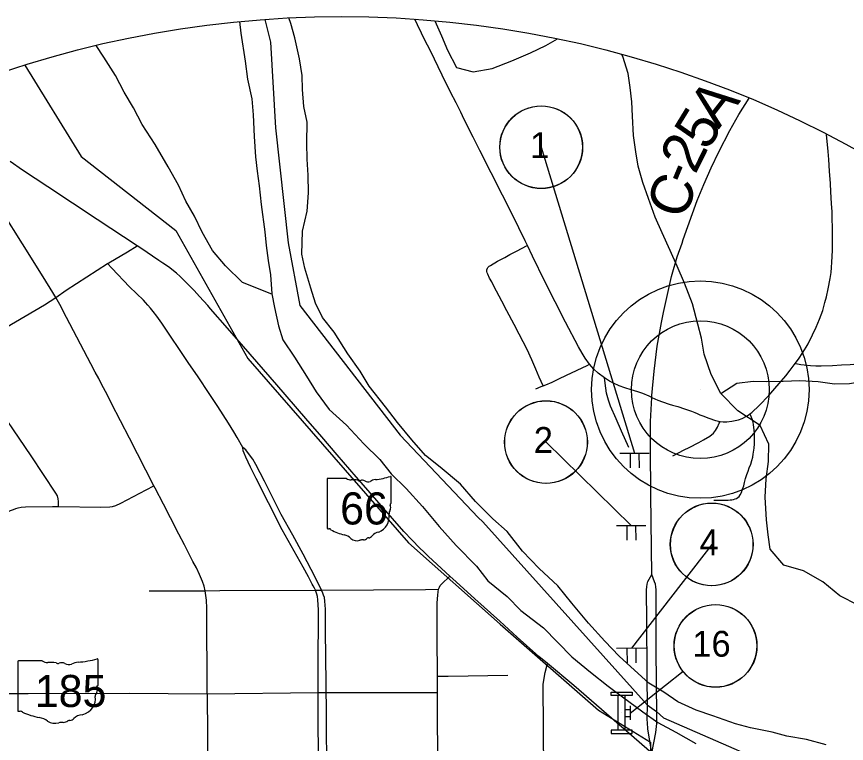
# Model space of a CAD drawing. Extents: x -87 to 2145, y -2128 to 440.
# Drawn here: x 479.1 to 569.1, y 167.1 to 245.9 of the extents above; entities that cross this region are included whole.
import ezdxf

# ---------------------------------------------------------------- set-up
doc = ezdxf.new("R2010")
doc.units = 0
for name, color, linetype in [('Default', 7, 'Continuous'), ('GM_X_City_Street', 7, 'Continuous'), ('GM_X_County_Road', 7, 'Continuous'), ('GM_X_County_Road_Text', 7, 'Continuous'), ('GM_X_Major_River', 7, 'Continuous'), ('GM_X_Minor_Lake', 7, 'Continuous'), ('GM_X_Minor_River', 7, 'Continuous'), ('GM_X_Rail_Line', 7, 'Continuous'), ('GM_X_State_Route', 7, 'Continuous'), ('GM_X_State_Shield', 7, 'Continuous'), ('GM_X_Township', 7, 'Continuous'), ('GM_X_Township_Road', 7, 'Continuous'), ('GM_X_Township_Text', 7, 'Continuous'), ('GM_X_Unincorporated', 7, 'Continuous'), ('GM_X_Unincorporated_Location', 7, 'Continuous'), ('MT_P_Cells', 7, 'Continuous'), ('SH_Masking', 7, 'Continuous'), ('SH_Text', 7, 'Continuous'), ('SN_P_Signs', 7, 'Continuous')]:
    doc.layers.add(name, color=color, linetype=linetype)

msp = doc.modelspace()

# ---------------------------------------------------------------- linework, layer by layer
at = {"layer": 'Default'}
for p, q in [((536.001, 231.771), (546.114, 198.59)), ((536.527, 199.784), (545.756, 190.744)), ((554.488, 188.692), (545.775, 177.444)), ((551.393, 174.913), (545.658, 170.364))]:
    msp.add_line(p, q, dxfattribs=at)
msp.add_circle((514.369, 131.276), 114.662, dxfattribs=at)
at = {"layer": 'GM_X_City_Street'}
for points in [[(483.668, 192.802), (483.67, 193.354), (483.631, 193.648), (483.544, 193.943), (483.363, 194.25), (480.704, 198.305), (476.143, 204.95), (474.866, 206.688), (473.277, 209.501), (471.652, 212.15), (467.188, 219.136), (465.404, 221.814), (462.516, 226.147), (460.603, 229.072), (460.364, 229.439), (459.605, 230.574), (459.294, 231.072), (458.961, 231.661)], [(499.788, 172.49), (499.746, 181.789), (499.696, 182.643), (499.599, 183.4), (499.55, 183.673), (499.464, 184.145), (499.269, 184.682), (498.964, 185.415), (498.61, 186.135), (498.244, 186.855), (497.79, 187.719), (497.309, 188.652), (496.707, 189.817), (495.803, 191.566), (495.04, 193.041), (494.129, 194.803), (494.004, 195.046), (491.346, 200.21), (489.417, 203.983), (489.113, 204.575), (488.759, 205.26), (488.345, 206.065), (488.023, 206.688), (487.652, 207.386), (487.171, 208.292), (484.534, 213.297), (483.802, 214.713), (483.368, 215.476), (483.053, 216.03), (482.019, 217.709), (479.756, 221.281), (477.633, 224.701)], [(454.403, 198.08), (455.163, 198.571), (461.431, 202.615), (463.442, 203.8), (464.181, 204.234), (467.582, 206.237), (473.277, 209.501), (482.148, 214.679), (483.368, 215.476), (484.503, 216.266), (488.981, 219.142), (489.111, 219.225), (491.133, 220.438), (492.193, 221.073)], [(503.651, 199.208), (503.044, 200.279), (502.684, 200.896), (502.097, 201.853), (500.955, 203.644), (500.014, 205.062), (498.804, 206.878), (497.713, 208.43), (494.852, 212.68), (494.317, 213.442), (493.926, 213.956), (493.627, 214.306), (493.35, 214.645), (493.103, 214.913), (492.866, 215.181), (491.372, 216.62), (489.432, 218.667), (488.981, 219.142)], [(512.759, 164.321), (512.708, 169.611), (512.711, 171.225), (512.703, 172.623), (512.697, 173.614), (512.617, 179.319), (512.625, 181.199), (512.612, 181.662), (512.557, 182.55), (512.492, 182.943), (512.412, 183.183), (512.333, 183.418), (512.194, 183.717), (512.04, 184.051), (511.07, 185.984), (510.209, 187.637), (509.058, 189.683), (507.808, 191.933), (506.016, 195.547), (505.069, 197.364), (504.722, 197.922), (504.382, 198.416), (503.981, 198.941), (503.651, 199.208)], [(511.881, 162.617), (511.813, 169.492), (511.814, 171.658), (511.808, 172.614), (511.806, 173.212), (511.809, 176.574), (511.851, 180.217), (511.855, 181.596), (511.799, 182.673), (511.729, 183.057), (511.659, 183.286), (511.52, 183.714), (511.407, 183.931), (511.267, 184.197), (511.174, 184.396), (510.76, 185.158), (510.204, 186.225), (507.918, 190.265), (506.447, 193.205), (505.11, 195.85), (504.495, 197.076), (503.965, 198.149), (503.78, 198.585), (503.703, 198.847), (503.651, 199.208)], [(472.953, 189.139), (476.881, 191.408), (478.128, 192.181), (478.477, 192.358), (478.783, 192.482), (479.039, 192.584), (479.309, 192.674), (479.616, 192.738), (480.089, 192.776), (483.002, 192.811), (483.668, 192.802), (488.239, 192.737), (489.219, 192.761), (489.509, 192.797), (489.882, 192.91), (490.41, 193.16), (493.168, 194.607), (494.004, 195.046)], [(524.805, 163.343), (524.77, 172.647), (524.758, 174.391), (524.729, 178.687), (524.727, 180.561), (524.715, 181.59), (524.737, 182.371), (524.78, 183.183), (524.812, 183.54), (524.867, 183.829), (524.964, 184.071), (525.061, 184.233), (525.191, 184.363), (526.092, 185.265)], [(493.503, 183.668), (499.55, 183.673), (501.168, 183.675), (511.52, 183.714), (511.899, 183.716), (512.194, 183.717)], [(512.194, 183.717), (523.466, 183.818), (524.867, 183.829)], [(536.419, 149.929), (536.269, 160.764), (536.271, 163.985), (536.205, 173.502), (536.312, 174.183), (536.418, 174.8), (536.669, 175.787)], [(524.758, 174.391), (525.902, 174.409), (532.38, 174.512)], [(499.788, 172.49), (511.808, 172.614), (512.703, 172.623), (513.138, 172.628), (517.464, 172.644), (523.521, 172.646), (524.77, 172.647)]]:
    msp.add_lwpolyline(points, dxfattribs=at)
at = {"layer": 'GM_X_County_Road'}
msp.add_line((547.517, 171.203), (547.505, 174.204), dxfattribs=at)
for points in [[(534.5, 221.119), (534.251, 221.634), (533.577, 223.027), (532.959, 224.28), (531.801, 226.574), (529.349, 231.432), (528.629, 232.855), (527.651, 234.791), (527.272, 235.564), (526.771, 236.583), (526.183, 237.748), (525.261, 239.575), (523.982, 242.218), (523.358, 243.44), (523.021, 244.125), (522.581, 245.03), (522.314, 245.662)], [(549.277, 213.858), (550.142, 217.737), (550.334, 218.507), (550.511, 219.132), (550.751, 219.87), (551.265, 221.377), (551.393, 221.755), (552.917, 225.98), (553.638, 227.744), (554.44, 229.54), (555.274, 231.272), (556.445, 233.581), (557.439, 235.314), (558.552, 237.083)], [(541.244, 208.231), (540.782, 208.906), (540.426, 209.431), (540.027, 210.123), (538.643, 212.786), (536.377, 217.212), (535.073, 219.937), (534.5, 221.119)], [(547.997, 204.639), (548.009, 204.858), (548.25, 207.475), (548.587, 210.182), (549.035, 212.772), (549.277, 213.858)], [(542.86, 206.746), (542.187, 207.25), (541.705, 207.71), (541.244, 208.231)], [(547.997, 204.639), (547.693, 204.766), (547.004, 205.056), (546.471, 205.256), (545.753, 205.471), (545.082, 205.676), (544.452, 205.907), (543.823, 206.18), (543.404, 206.389), (542.86, 206.746)], [(547.977, 185.437), (547.897, 194.08), (547.865, 199.165), (547.865, 202.035), (547.997, 204.639)], [(547.505, 174.204), (547.502, 174.934), (547.454, 180.327), (547.431, 183.753), (547.447, 184.074), (547.495, 184.362), (547.576, 184.667), (547.977, 185.437)], [(548.484, 174.8), (548.471, 176.221), (548.466, 182.598), (548.474, 183.768), (548.442, 184.105), (548.378, 184.378), (548.298, 184.65), (547.977, 185.437)], [(548.522, 170.473), (548.496, 173.38), (548.484, 174.8)], [(473.033, 172.517), (480.378, 172.506), (491.322, 172.549), (499.788, 172.49)], [(499.788, 172.49), (499.81, 167.955), (499.854, 161.15)], [(547.513, 169.356), (547.491, 169.684), (547.496, 169.976), (547.515, 171.086), (547.517, 171.203)], [(547.993, 166.048), (548.423, 168.306), (548.523, 169.251), (548.522, 170.473)], [(547.993, 166.048), (547.556, 168.7), (547.513, 169.356)]]:
    msp.add_lwpolyline(points, dxfattribs=at)
at = {"layer": 'GM_X_Major_River'}
for points in [[(566.91, 166.959), (564.749, 167.522), (562.647, 167.903), (561.027, 168.34), (558.684, 168.784), (557.064, 169.221), (554.606, 170.087), (552.807, 170.706), (550.831, 171.628), (549.278, 172.665), (547.664, 173.643), (546.115, 175.04), (544.447, 176.559), (542.9, 178.197), (541.116, 180.137), (539.336, 182.318), (537.792, 184.196), (535.767, 186.079), (533.982, 187.959), (532.321, 190.079), (530.772, 191.477), (528.867, 193.359), (527.263, 195.237), (525.057, 197.062), (523.446, 198.34), (521.96, 200.038), (520.416, 201.916), (519.111, 203.611), (517.331, 205.852), (516.387, 207.484), (515.024, 209.36), (513.546, 211.717), (512.299, 213.292), (511.535, 214.861), (511.011, 216.488), (510.374, 218.656), (510.03, 220.161), (510.119, 222.681), (510.625, 224.836), (510.768, 226.815), (510.729, 228.736), (510.629, 230.478), (510.589, 232.219), (510.614, 234.499), (510.273, 236.184), (510.113, 238.046), (510.07, 239.547), (509.79, 241.351), (509.274, 243.637), (508.87, 245.202), (508.629, 245.794)], [(503.29, 245.401), (503.441, 244.122), (503.888, 241.116), (504.166, 239.133), (504.624, 237.027), (504.785, 235.285), (504.878, 232.943), (505.033, 230.721), (505.196, 229.158), (505.419, 227.595), (505.637, 225.552), (506.025, 222.606), (506.188, 221.104), (506.41, 219.48), (506.634, 217.917), (506.791, 215.874), (507.075, 214.371), (507.533, 212.384), (507.998, 210.878), (509.241, 209.004), (510.542, 206.948), (511.606, 205.255), (513.028, 203.318), (514.875, 201.616), (516.779, 199.614), (518.505, 197.914), (519.751, 196.339), (521.358, 194.76), (523.142, 192.82), (524.923, 190.639), (526.766, 188.577), (528.968, 186.332), (530.214, 184.757), (532.301, 183.053), (533.789, 181.536), (536.235, 179.648), (539.329, 176.493), (541.358, 174.849), (543.266, 173.328), (544.818, 172.171), (547.027, 170.526), (548.639, 169.368), (550.614, 168.326), (552.766, 167.103)]]:
    msp.add_lwpolyline(points, dxfattribs=at)
at = {"layer": 'GM_X_Minor_Lake'}
msp.add_lwpolyline([(524.455, 245.493), (525.196, 243.863), (525.835, 242.3), (526.831, 240.433), (528.629, 239.931), (530.681, 240.322), (532.799, 241.131), (534.857, 242), (536.494, 242.815), (537.77, 243.524)], dxfattribs=at)
at = {"layer": 'GM_X_Minor_River'}
for points in [[(506.799, 215.832), (503.614, 217.1), (501.775, 218.92), (500.355, 220.554), (499.24, 222.543), (498.423, 224.289), (497.484, 225.917), (496.666, 227.662), (495.552, 229.651), (494.143, 232.063), (492.73, 234.235), (491.793, 236.042), (490.794, 237.731), (489.858, 239.538), (488.563, 241.529), (487.736, 242.801)], [(570.357, 182.084), (568.386, 183.126), (566.543, 184.645), (564.454, 185.808), (562.296, 186.434), (560.817, 188.188), (560.599, 189.746), (560.442, 191.363), (560.297, 193.818), (560.386, 195.791), (560.654, 197.701), (560.681, 199.555), (559.748, 201.601), (557.304, 203.187), (555.466, 205.065), (554.412, 207.112), (553.662, 209.335), (553.386, 211.073), (552.987, 212.573), (552.417, 214.794), (551.547, 217.017), (550.731, 218.882), (549.974, 220.566), (549.099, 222.491), (548.341, 224.175), (547.648, 226.218), (547.012, 227.96), (546.495, 229.701), (546.277, 231.258), (546.003, 233.056), (545.913, 235.149), (545.814, 236.706), (545.657, 238.262), (545.438, 239.76), (544.863, 241.621), (544.701, 241.853)], [(555.466, 205.065), (557.226, 206.179), (558.975, 206.396), (560.479, 206.376), (562.224, 206.414), (564.03, 206.451), (566.014, 206.366), (567.816, 206.104), (569.441, 206.143), (571.733, 206.533), (573.359, 206.632), (574.924, 206.673), (576.848, 206.589), (578.359, 206.989), (579.946, 208.584), (580.153, 210.435), (580.124, 212.529), (581.774, 214.303), (583.896, 215.413), (585.533, 216.29), (587.001, 217.947), (587.31, 219.746)]]:
    msp.add_lwpolyline(points, dxfattribs=at)
at = {"layer": 'GM_X_Rail_Line'}
msp.add_lwpolyline([(480.006, 240.667), (486.119, 230.754), (496.371, 222.74), (504.189, 208.862), (521.597, 188.849), (531.545, 180.036), (542.205, 170.719), (547.858, 167.243), (547.721, 103.334)], dxfattribs=at)
at = {"layer": 'GM_X_State_Route'}
for points in [[(500.161, 214.233), (499.84, 214.599), (498.944, 215.595), (498.381, 216.221), (497.573, 217.029), (497.15, 217.465), (496.842, 217.76), (496.457, 218.106), (496.136, 218.376), (495.739, 218.671), (495.393, 218.927), (494.983, 219.209), (494.559, 219.493), (492.592, 220.809), (492.193, 221.073), (487.876, 223.943), (482.515, 227.456), (479.745, 229.291), (478.426, 230.23)], [(523.796, 187.377), (523.3, 187.859), (522.81, 188.334), (522.017, 189.165), (521.115, 190.109), (518.643, 192.913), (517.23, 194.554), (515.923, 196.027), (513.875, 198.404), (512.208, 200.367), (510.485, 202.332), (507.33, 205.984), (503.714, 210.141), (501.982, 212.155), (500.161, 214.233)], [(547.993, 166.048), (539.541, 173.401), (536.669, 175.787), (535.758, 176.544), (533.395, 178.621), (531.52, 180.363), (528.813, 182.802), (526.764, 184.646), (526.092, 185.265), (523.796, 187.377)]]:
    msp.add_lwpolyline(points, dxfattribs=at)
at = {"layer": 'GM_X_State_Shield'}
for p, q in [((512.786, 195.764), (512.786, 190.481)), ((514.893, 195.855), (512.854, 195.855)), ((519.747, 193.222), (519.747, 195.986)), ((519.746, 193.223), (519.747, 193.222)), ((479.252, 175.964), (479.252, 170.681)), ((481.886, 176.055), (479.337, 176.055)), ((487.953, 173.422), (487.953, 176.186)), ((487.952, 173.423), (487.953, 173.422))]:
    msp.add_line(p, q, dxfattribs=at)
for centre, radius, start, end in [((512.866, 195.775), 0.0806, 98.1301, 188.1301), ((515.378, 196.468), 0.782, 231.61951, 271.11188), ((515.638, 192.889), 2.808, 80.48669, 94.98827), ((516.275, 195.803), 0.226, 219.79206, 297.10237), ((516.606, 195.192), 0.469, 54.46668, 119.14113), ((517.212, 196.03), 0.564, 233.85621, 294.82819), ((518.209, 194.241), 1.485, 97.34618, 120.76885), ((517.267, 203.058), 7.382, 275.84447, 288.90645), ((519.669, 195.997), 0.0775, 351.86209, 97.738), ((519.729, 193.019), 0.12, 107.94398, 210.33697), ((518.966, 192.67), 0.72, 340.03296, 23.64957), ((519.664, 193.212), 0.0829, 289.60381, 7.73413), ((517.681, 191.714), 1.846, 292.30889, 8.98584), ((520.024, 192.066), 0.524, 136.8065, 186.92959), ((512.866, 190.469), 0.0814, 171.95839, 258.30661), ((512.879, 191.01), 0.621, 267.33899, 280.60386), ((513.006, 190.176), 0.224, 29.74838, 93.27175), ((515.832, 194.923), 5.331, 240.41292, 257.1985), ((518.459, 188.998), 1.011, 94.40312, 142.57675), ((514.243, 188.107), 1.668, 47.18416, 75.83597), ((516.047, 190.15), 1.058, 230.70037, 286.29184), ((516.658, 188.323), 0.87, 85.69512, 111.20995), ((516.735, 189.754), 0.564, 268.77702, 315.54927), ((517.246, 189.243), 0.159, 65.75173, 132.64842), ((517.178, 189.969), 0.597, 282.87319, 323.27711)]:
    msp.add_arc(centre, radius, start, end, dxfattribs=at)
for centre, major_axis, start_param, end_param in [((479.351, 175.975), (0.101, 0), 1.712693, 3.28349), ((482.492, 176.668), (0.978, 0), 4.042523, 4.731795), ((482.817, 173.089), (3.51, 0), 1.404758, 1.657858), ((483.613, 176.003), (0.282, 0), 3.836095, 5.185415), ((484.027, 175.392), (0.586, 0), 0.950623, 2.079405), ((484.784, 176.23), (0.705, 0), 4.081561, 5.145723), ((486.03, 174.442), (1.856, 0), 1.699011, 2.107814), ((484.853, 183.258), (9.227, 0), 4.814394, 5.042369), ((487.856, 176.198), (0.0969, 0), 6.141152, 7.989035), ((487.93, 173.219), (0.15, 0), 1.883978, 3.671073), ((486.977, 172.87), (0.9, 0), 5.934695, 6.695948), ((487.849, 173.412), (0.104, 0), 5.05454, 6.418171), ((485.37, 171.914), (2.308, 0), 5.101752, 6.440018), ((488.3, 172.266), (0.655, 0), 2.387724, 3.262537), ((479.352, 170.67), (0.102, 0), 3.00124, 4.508301), ((479.368, 171.21), (0.776, 0), 4.665946, 4.897461), ((479.527, 170.376), (0.28, 0), 0.519207, 1.627899), ((483.06, 175.123), (6.663, 0), 4.195997, 4.488961), ((486.343, 169.198), (1.264, 0), 1.647645, 2.488434), ((481.073, 168.308), (2.085, 0), 0.823519, 1.323587), ((483.328, 170.35), (1.323, 0), 4.026481, 4.996735), ((484.092, 168.523), (1.087, 0), 1.495662, 1.94098), ((484.189, 169.954), (0.705, 0), 4.691044, 5.507374), ((484.826, 169.443), (0.198, 0), 1.147584, 2.315152), ((484.742, 170.169), (0.746, 0), 4.937069, 5.64225)]:
    msp.add_ellipse(centre, major_axis=major_axis, ratio=0.8, start_param=start_param, end_param=end_param, dxfattribs=at)
at = {"layer": 'GM_X_Township'}
msp.add_lwpolyline([(506.031, 245.634), (506.656, 243.153), (507.187, 233.865), (508.583, 221.396), (509.84, 214.613), (520.709, 200.542), (529.162, 191.623), (529.658, 191.125), (547.48, 171.288), (548.485, 170.558), (549.272, 169.871), (565.351, 162.875), (577.948, 159.71), (583.611, 159.382), (594.838, 156.81), (607.135, 153.09), (615.12, 151.333), (619.257, 149.854), (623.268, 147.954), (625.366, 147.213), (628.128, 145.643)], dxfattribs=at)
at = {"layer": 'GM_X_Township_Road'}
for points in [[(563.55, 208.317), (563.881, 208.772), (564.383, 209.523), (564.718, 210.066), (564.927, 210.448), (565.408, 211.422), (565.813, 212.27), (566.168, 213.106), (566.521, 214.047), (566.763, 214.916), (566.94, 215.536), (567.13, 216.397), (567.345, 217.524), (567.433, 218.17), (567.485, 218.727), (567.522, 219.309), (567.548, 219.917), (567.566, 220.588), (567.586, 221.322), (567.582, 222.081), (567.577, 223.018), (567.56, 224.031), (567.535, 224.765), (567.49, 225.652), (567.415, 226.931), (567.362, 227.819), (567.27, 229.158), (567.181, 230.447), (567.109, 231.309), (567.014, 232.419), (566.938, 233.099), (566.929, 233.182)], [(536.201, 205.884), (535.764, 206.837), (535.408, 207.682), (534.998, 208.704), (534.48, 209.822), (534.059, 210.647), (533.615, 211.505), (533.07, 212.531), (532.283, 214.017), (531.716, 215.087), (530.879, 216.708), (530.633, 217.163), (530.397, 217.573), (530.205, 217.989), (530.14, 218.163), (530.106, 218.293), (530.099, 218.463), (530.16, 218.636), (530.217, 218.734), (530.285, 218.806), (530.376, 218.884), (530.49, 218.959), (531.277, 219.41), (532.039, 219.823), (532.606, 220.12), (533.377, 220.521), (534.403, 221.067), (534.5, 221.119)], [(536.201, 205.884), (536.514, 206.014), (537.175, 206.306), (537.925, 206.633), (538.752, 207.031), (540.992, 208.109), (541.244, 208.231)], [(558.63, 202.861), (558.825, 203.015), (559.622, 203.75), (560.671, 204.841), (561.345, 205.611), (562.511, 206.99), (562.985, 207.593), (563.55, 208.317)], [(563.55, 208.317), (563.793, 208.277), (564.159, 208.217), (564.513, 208.159), (565.179, 208.083), (565.782, 208.051), (566.351, 208.062), (567.587, 208.101), (568.544, 208.159), (569.492, 208.218), (571.477, 208.37), (573.112, 208.47), (575.461, 208.626)], [(545.501, 199.196), (544.706, 200.96), (544.116, 202.324), (543.521, 203.7), (543.294, 204.332), (543.089, 205.11), (543.015, 205.638), (542.9, 206.452), (542.86, 206.746)], [(535.427, 205.551), (536.013, 205.805), (536.201, 205.884)], [(547.997, 204.639), (548.649, 204.344), (549.138, 204.144), (549.862, 203.889), (550.217, 203.801), (550.799, 203.637), (551.544, 203.403), (552.295, 203.144), (552.657, 202.991), (552.924, 202.876), (553.188, 202.763), (553.538, 202.619), (554.169, 202.377), (554.896, 202.132), (555.393, 202.031)], [(554.734, 193.492), (555.098, 193.494), (555.678, 193.497), (555.994, 193.5), (556.267, 193.508), (556.488, 193.519), (556.668, 193.54), (556.852, 193.579), (557.012, 193.62), (557.177, 193.688), (557.317, 193.765), (557.458, 193.887), (557.575, 194.053), (557.706, 194.309), (557.838, 194.675), (557.961, 195.062), (558.047, 195.405), (558.161, 195.852), (558.294, 196.261), (558.435, 196.631), (558.565, 196.997), (558.721, 197.399), (558.844, 197.789), (558.939, 198.149), (558.996, 198.482), (559.072, 199.146), (559.109, 199.613), (559.118, 199.935), (559.128, 200.259), (559.119, 200.703), (559.091, 201.112), (559.025, 201.643), (558.968, 201.938), (558.901, 202.205), (558.812, 202.447), (558.674, 202.763), (558.63, 202.861)], [(555.393, 202.031), (555.737, 201.991), (556.128, 201.991), (556.685, 202.041), (557.382, 202.193), (557.8, 202.345), (558.242, 202.585), (558.552, 202.798), (558.63, 202.861)], [(550.28, 198.307), (551.505, 198.933), (552.035, 199.201), (553.088, 199.748), (553.597, 200.027), (554.268, 200.421), (554.694, 200.766), (554.888, 201.028), (555.115, 201.421), (555.305, 201.838), (555.393, 202.031)]]:
    msp.add_lwpolyline(points, dxfattribs=at)
at = {"layer": 'GM_X_Township_Text'}
msp.add_lwpolyline([(506.031, 245.634), (506.656, 243.153), (507.187, 233.865), (508.583, 221.396), (509.84, 214.613), (520.709, 200.542), (529.162, 191.623), (529.658, 191.125), (547.48, 171.288), (548.485, 170.558), (549.272, 169.871), (565.351, 162.875), (577.948, 159.71), (583.611, 159.382), (594.838, 156.81), (607.135, 153.09), (615.12, 151.333), (619.257, 149.854), (623.268, 147.954), (625.366, 147.213), (628.128, 145.643)], dxfattribs=at)
at = {"layer": 'GM_X_Unincorporated'}
for radius in [11.785, 7.471]:
    msp.add_circle((553.251, 205.476), radius, dxfattribs=at)
at = {"layer": 'GM_X_Unincorporated_Location'}
msp.add_line((553.251, 205.476), (553.251, 205.476), dxfattribs=at)
at = {"layer": 'MT_P_Cells'}
for p, q in [((544.344, 168.544), (544.344, 172.294)), ((545.094, 168.544), (545.094, 172.294)), ((545.656, 171.169), (545.656, 169.669)), ((544.719, 170.419), (544.719, 170.419)), ((545.094, 170.794), (545.656, 170.794)), ((545.094, 170.044), (545.656, 170.044))]:
    msp.add_line(p, q, dxfattribs=at)
for points in [[(543.594, 172.669), (545.844, 172.669), (545.844, 172.294), (543.594, 172.294)], [(543.594, 168.169), (545.844, 168.169), (545.844, 168.544), (543.594, 168.544)]]:
    msp.add_lwpolyline(points, close=True, dxfattribs=at)
at = {"layer": 'SH_Masking'}
for centre in [(536.01, 231.767), (536.527, 199.784), (554.497, 188.689), (554.908, 177.679)]:
    msp.add_circle(centre, 4.481, dxfattribs=at)
at = {"layer": 'SH_Text'}
for centre in [(535.992, 231.774), (536.51, 199.791), (554.48, 188.696), (554.891, 177.687)]:
    msp.add_circle(centre, 4.481, dxfattribs=at)
at = {"layer": 'SN_P_Signs'}
for p, q in [((544.514, 198.58), (547.714, 198.601)), ((545.634, 198.587), (545.644, 196.987)), ((546.114, 198.59), (546.114, 198.59)), ((546.114, 198.59), (546.114, 198.59)), ((546.594, 198.593), (546.604, 196.993)), ((544.156, 190.73), (547.356, 190.759)), ((545.276, 190.74), (545.291, 189.14)), ((545.756, 190.744), (545.756, 190.744)), ((545.756, 190.744), (545.756, 190.744)), ((546.236, 190.749), (546.251, 189.149)), ((544.175, 177.429), (547.375, 177.458)), ((545.295, 177.439), (545.309, 175.839)), ((545.775, 177.444), (545.775, 177.444)), ((545.775, 177.444), (545.775, 177.444)), ((546.255, 177.448), (546.269, 175.848))]:
    msp.add_line(p, q, dxfattribs=at)

# ---------------------------------------------------------------- texts
at = {"layer": 'GM_X_County_Road_Text'}
for s, rotation, p in [('A', 52.12653, (555.231, 233.657)), ('5', 58.52657, (554.026, 231.276)), ('2', 63.63721, (552.701, 228.735)), ('-', 67.45661, (552.032, 227.43)), ('C', 70.40707, (551.531, 223.771))]:
    msp.add_text(s, height=4.5, rotation=rotation, dxfattribs=at).set_placement(p)
at = {"layer": 'GM_X_State_Shield'}
for s, p in [('66', (514.2, 190.853)), ('185', (481.097, 171.054))]:
    msp.add_text(s, height=3.4805, dxfattribs=at).set_placement(p)
at = {"layer": 'SH_Text'}
for s, p in [('1', (534.804, 230.602)), ('2', (535.193, 198.618)), ('4', (553.17, 187.523)), ('16', (552.378, 176.514))]:
    msp.add_text(s, height=2.8, rotation=360, dxfattribs=at).set_placement(p)

doc.saveas('drawing.dxf')
